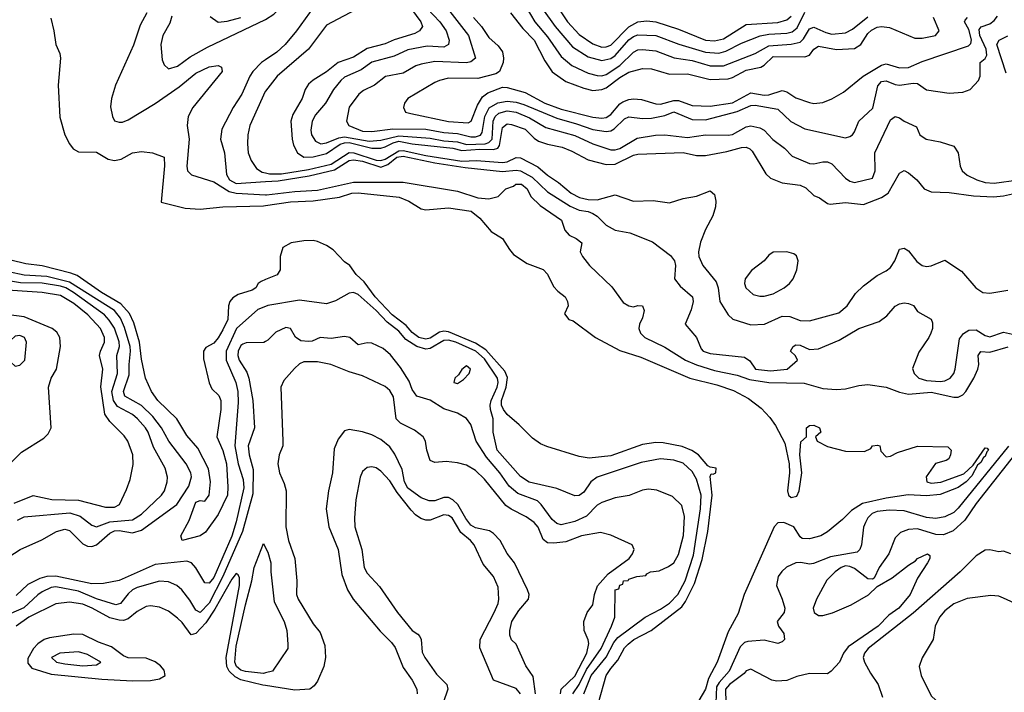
# Model space of a CAD drawing. Header units: inches. Extents: x 990535 to 1117859, y 769386 to 892122.
# Tile 404 of 656: x 1088910 to 1093274, y 800496 to 803480. Entities that reach past the tile are written whole.
import ezdxf

# ---------------------------------------------------------------- set-up
doc = ezdxf.new("R2010")
doc.units = ezdxf.units.IN
doc.header["$MEASUREMENT"] = 0
doc.layers.add('B0880', color=7, linetype='Continuous')
doc.layers.add('B0890', color=7, linetype='Continuous')

msp = doc.modelspace()

# ---------------------------------------------------------------- linework, layer by layer
at = {"layer": 'B0880', "color": 5}
for points, elevation in [([(1089474, 803510), (1089444.5, 803455.5), (1089413.6, 803366.4), (1089334.3, 803190), (1089317, 803130), (1089313, 803093), (1089320.7, 803050), (1089330, 803031.3), (1089350, 803024.9), (1089365.8, 803025.8), (1089390, 803036.5), (1089510, 803107.6), (1089617.1, 803182.9), (1089690, 803242.5), (1089750, 803270.9), (1089790, 803276.5), (1089804, 803270), (1089807.2, 803250), (1089676.8, 803090), (1089656.6, 803050), (1089651.9, 803010), (1089660.5, 802950), (1089650.1, 802830), (1089654, 802810), (1089671.9, 802791.9), (1089770, 802760.1), (1089837.7, 802717.7), (1089870, 802711), (1090000, 802703.5)], 2540), ([(1089584.8, 803495.2), (1089575, 803465), (1089544.6, 803410), (1089536.1, 803370), (1089541.6, 803301.6), (1089550, 803280.5), (1089570, 803262), (1089610, 803273.5), (1089664.8, 803315.2), (1089742.3, 803357.7), (1089999.3, 803480.7)], 2560), ([(1089753.6, 803493.6), (1089790, 803469.5), (1089830, 803473), (1089890, 803490.1)], 2580), ([(1089047.4, 803487.4), (1089061.8, 803430), (1089069.7, 803370), (1089087.8, 803330), (1089091.4, 803310), (1089080.9, 803190), (1089088.2, 803048.2), (1089109.7, 802969.7), (1089130, 802929.2), (1089146.8, 802906.8), (1089170, 802893.7), (1089250, 802892.3), (1089302, 802862), (1089330, 802854.7), (1089358.9, 802861.1), (1089410, 802888.7), (1089450, 802895.8), (1089498, 802890), (1089550, 802870.4), (1089551.9, 802831.9), (1089537.3, 802670), (1089643.8, 802643.8), (1089710, 802638.9), (1089810.3, 802649.7), (1089990, 802654.5), (1090000, 802656)], 2520), ([(1090000, 803302.6), (1089981.5, 803290), (1089943.9, 803250), (1089930.6, 803230), (1089894.7, 803150), (1089855.8, 803090), (1089805.2, 802994.8), (1089799.6, 802950), (1089818.3, 802890), (1089826.4, 802793.6), (1089840.5, 802770), (1089870, 802753.6), (1090000, 802761.6)], 2560), ([(1090000, 803163.3), (1089998.6, 803161.4), (1089929.7, 803010.3), (1089921.7, 802970), (1089919.9, 802930), (1089921.9, 802890), (1089935.2, 802855.2), (1089960.1, 802820.1), (1089984, 802804), (1090000, 802800.5)], 2580), ([(1090000, 802327.3), (1089980.7, 802319.3), (1089966.4, 802310), (1089956.3, 802290), (1089939.9, 802280.1), (1089878.7, 802261.3), (1089854.3, 802245.7), (1089841.7, 802230), (1089835.4, 802210), (1089833.1, 802150), (1089810, 802103.5), (1089790, 802068.7), (1089770, 802044.8), (1089734.4, 802025.6), (1089724.4, 802010), (1089724.2, 801975.8), (1089749.4, 801869.4), (1089762.2, 801842.2), (1089792.3, 801812.3), (1089801.4, 801790), (1089802, 801750), (1089783.2, 801630), (1089810, 801569.2), (1089826.3, 801510), (1089832.8, 801407.2), (1089830.9, 801370), (1089790, 801284.2), (1089733.7, 801206.3), (1089710.1, 801189.9), (1089629.5, 801169.5), (1089624.5, 801190), (1089661.4, 801258.6), (1089690, 801339.5), (1089710, 801346.4), (1089730, 801344.4), (1089749.9, 801370.1), (1089755.4, 801430), (1089747.4, 801487.4), (1089699.5, 801579.5), (1089650, 801635.4), (1089605.8, 801710), (1089521.6, 801790), (1089494.1, 801830), (1089468.1, 801890), (1089450, 801974), (1089440.8, 802050), (1089415.9, 802135.9), (1089396.8, 802176.8), (1089358.8, 802218.8), (1089271.7, 802270), (1089164.5, 802344.5), (1089135.8, 802355.8), (1089010, 802387.7), (1088937.7, 802397.7), (1088870, 802413.8)], 2520), ([(1088862.2, 801097.8), (1088911.3, 801130), (1089007.2, 801172.8), (1089073, 801210), (1089110, 801219.5), (1089130, 801213.7), (1089190, 801155), (1089210, 801144.2), (1089230, 801143.3), (1089250, 801150.4), (1089310, 801202.2), (1089330, 801211.7), (1089350, 801213.8), (1089410, 801203.7), (1089450, 801215.1), (1089606.9, 801330), (1089659.6, 801410), (1089671.8, 801451.8), (1089668.7, 801470), (1089648.3, 801510), (1089571.2, 801610), (1089538.5, 801670), (1089499.9, 801719.9), (1089449.2, 801769.2), (1089376, 801810), (1089369.9, 801830), (1089395.7, 801904.3), (1089394.8, 801950), (1089401.1, 802010), (1089399.2, 802030), (1089374.7, 802114.7), (1089356.5, 802156.5), (1089329.9, 802190), (1089130, 802315.4), (1089030, 802341.5), (1088930, 802346.9), (1088790, 802376.5)], 2540), ([(1088900.4, 801259.6), (1088930, 801274.6), (1089131.9, 801291.9), (1089177.3, 801277.3), (1089230, 801237.1), (1089250, 801230.6), (1089310, 801252), (1089410, 801261.3), (1089450, 801286.1), (1089538.9, 801370), (1089551.6, 801390), (1089563.5, 801430), (1089564.6, 801450), (1089555.2, 801490), (1089503.6, 801583.6), (1089479.5, 801650), (1089467.2, 801670), (1089432.1, 801710), (1089410, 801728.2), (1089343.5, 801763.5), (1089325, 801790), (1089318.1, 801830), (1089342.8, 801910), (1089339.8, 801990), (1089351.9, 802030), (1089350, 802051.6), (1089330, 802110.9), (1089307.1, 802147.1), (1089285.3, 802170), (1089147.8, 802270), (1089113.6, 802290), (1089090, 802297.6), (1089010, 802311.7), (1088912.7, 802312.7), (1088790, 802333.3)], 2560), ([(1088885.3, 801334.7), (1088970, 801369.4), (1089051.7, 801351.7), (1089170, 801348.2), (1089290, 801317.2), (1089330, 801318), (1089351.6, 801330), (1089383.5, 801396.5), (1089399.4, 801440.6), (1089413.4, 801506.6), (1089411.9, 801550), (1089389.2, 801610), (1089373.4, 801633.4), (1089310, 801698.1), (1089286.5, 801730), (1089269, 801851), (1089277.9, 801930), (1089263.5, 801990), (1089267.4, 802010), (1089285.7, 802050), (1089286.1, 802070), (1089268.6, 802110), (1089212, 802170), (1089150, 802221.3), (1089090, 802256.1), (1089010, 802270), (1088810, 802283.1)], 2580), ([(1090000, 802207.9), (1089966.1, 802193.9), (1089870.7, 802110), (1089824.4, 802010), (1089824.5, 801970), (1089867.8, 801870), (1089876.3, 801830), (1089877.7, 801782.3), (1089864.1, 801590), (1089878.8, 801510), (1089900.1, 801440.1), (1089903.2, 801403.2), (1089870, 801252.2), (1089850, 801189.4), (1089770, 801005), (1089750, 800980.4), (1089730, 800981.5), (1089690, 801048.9), (1089670.9, 801070.9), (1089650, 801077.3), (1089510, 801062.8), (1089350, 800991.7), (1089281.8, 800978.2), (1089230, 800977.7), (1089070, 801012), (1089030.2, 801009.8), (1088999.2, 801000.8), (1088945.8, 800974.2), (1088894.8, 800925.2)], 2540), ([(1088865.7, 801510), (1088918, 801562), (1089016.4, 801623.6), (1089036.7, 801643.3), (1089049, 801670), (1089036.9, 801850), (1089049.6, 801890.4), (1089073.6, 801930), (1089091.1, 802030), (1089087.7, 802070), (1089074.2, 802094.2), (1089053.3, 802110), (1088930, 802161.7), (1088850, 802171.7)], 2620), ([(1090000, 802052.2), (1089992.5, 802047.5), (1089913.1, 802046.9), (1089898.9, 802041.1), (1089890, 802035.4), (1089877.5, 802010), (1089876.4, 801990), (1089883.3, 801970), (1089916, 801916), (1089925.8, 801890), (1089942.5, 801790), (1089950.4, 801670), (1089922.9, 801590), (1089927.2, 801550), (1089944.9, 801484.9), (1089943.4, 801376.6), (1089897.5, 801210), (1089810.5, 801009.5), (1089750, 800892.1), (1089710, 800849.9), (1089690, 800860.2), (1089664.7, 800904.7), (1089628.4, 800950), (1089606.2, 800970), (1089570, 800986.9), (1089530, 800989.4), (1089430, 800960.7), (1089409.4, 800950.6), (1089390, 800932.9), (1089356.1, 800890), (1089335.7, 800884.3), (1089250, 800910.5), (1089170, 800944.6), (1089070, 800964.7), (1089050, 800960.5), (1089010, 800941.8), (1088990, 800929), (1088928.8, 800871.2), (1088870, 800845.1)], 2560), ([(1090000, 800582.4), (1089990, 800579.9), (1089910, 800588.2), (1089890, 800594.9), (1089871.2, 800610), (1089863.8, 800630), (1089870, 800701.5), (1089910, 800883.6), (1089938.9, 800990), (1089948.7, 801050), (1089990, 801156.4), (1090000, 801136.8)], 2560), ([(1090000, 800526.1), (1089988, 800528), (1089890, 800551.4), (1089864.2, 800564.2), (1089837.9, 800590), (1089827.4, 800610), (1089825.2, 800650), (1089884.3, 800970), (1089883.8, 801003.8), (1089877.7, 801017.7), (1089870, 801023.1), (1089850, 800997.3), (1089775, 800865), (1089735.2, 800804.8), (1089690, 800756.4), (1089670, 800751.6), (1089630, 800805.9), (1089610, 800825), (1089570, 800856.1), (1089530, 800873.3), (1089490, 800879.3), (1089470, 800876.2), (1089430, 800854.8), (1089390, 800821.7), (1089370, 800815.3), (1089350, 800815.4), (1089310, 800826), (1089230.4, 800870), (1089190, 800887.2), (1089130, 800896.1), (1089070, 800889.3), (1088950, 800828.8), (1088893.8, 800790)], 2580)]:
    msp.add_lwpolyline(points, dxfattribs=dict(at, elevation=elevation))
for points, elevation in [([(1088910, 802079.3), (1088890, 802076.4), (1088870, 802057.6), (1088850.4, 802010), (1088850.6, 801990), (1088870, 801960.7), (1088890, 801942.8), (1088910, 801946.8), (1088933, 801970), (1088940.7, 802050), (1088931.8, 802070)], 2640), ([(1089150, 800753.3), (1089042.5, 800737.5), (1089017.8, 800730), (1088990, 800710.9), (1088971.6, 800690), (1088946, 800646), (1088945.4, 800625.4), (1088963.5, 800603.5), (1089050, 800577.2), (1089273.7, 800553.7), (1089410, 800546.3), (1089490, 800549), (1089530, 800555.6), (1089554.5, 800570), (1089550, 800594.8), (1089533.8, 800613.8), (1089510.6, 800630.6), (1089470, 800648.2), (1089390, 800649), (1089370, 800658.5), (1089317.3, 800697.3), (1089258.9, 800718.9), (1089190, 800751.8)], 2620), ([(1089170, 800675.5), (1089088.2, 800670), (1089051.5, 800650), (1089072.9, 800630), (1089110, 800622.9), (1089190, 800613.9), (1089250, 800617.8), (1089269.7, 800630), (1089210, 800663.4)], 2640)]:
    msp.add_lwpolyline(points, close=True, dxfattribs=dict(at, elevation=elevation))
at = {"layer": 'B0890', "color": 5}
for points, elevation in [([(1090000, 803569.8), (1090084.9, 803650), (1090130, 803721.9), (1090170, 803751), (1090250, 803781.3), (1090335.2, 803824.8), (1090390, 803839), (1090403.1, 803830), (1090381.6, 803750), (1090379.8, 803730), (1090388.1, 803670), (1090380.5, 803630), (1090390, 803607.2), (1090410, 803595.8), (1090470, 803575), (1090479.5, 803570), (1090476.9, 803563.1), (1090466, 803550), (1090423.2, 803536.8), (1090270, 803455.7), (1090189.6, 803350), (1090051.2, 803230), (1090000, 803163.3)], 2580), ([(1090000, 803481.2), (1090035.6, 803504.4), (1090070, 803537.7), (1090110, 803561.4), (1090130, 803565.2), (1090190, 803561.3), (1090210, 803550.7), (1090206, 803530), (1090193.7, 803510), (1090136.6, 803430), (1090086.7, 803370), (1090050, 803336.7), (1090000, 803302.6)], 2560), ([(1091135.3, 803570), (1091192.8, 803470), (1091250, 803403.4), (1091310, 803316.1), (1091356.6, 803276.6), (1091430, 803242.8), (1091470, 803232.6), (1091490, 803231.6), (1091510, 803237.1), (1091570, 803277.5), (1091630, 803335.9), (1091650, 803346.1), (1091670, 803347.6), (1091730, 803341.9), (1091810.7, 803310.7), (1091890, 803298.6), (1091970, 803275.1), (1092030, 803274.8), (1092170.2, 803329.8), (1092230, 803364.8), (1092330, 803371.4), (1092370, 803381.1), (1092384.8, 803395.2), (1092410, 803439), (1092430, 803447.2), (1092482.7, 803422.7), (1092510, 803416.2), (1092570, 803421.8), (1092601.9, 803438.1), (1092670, 803493)], 2740), ([(1091284.2, 803550), (1091338.6, 803470), (1091390, 803414), (1091450, 803373.5), (1091490, 803358.4), (1091510, 803359.9), (1091530, 803367.8), (1091610, 803449), (1091650, 803471.2), (1091690, 803475.4), (1091730, 803471.3), (1091830, 803438.5), (1091950, 803389.8), (1091990, 803386.6), (1092030, 803395.9), (1092130, 803458.4), (1092270, 803467.7), (1092310, 803479.1), (1092330, 803496)], 2780), ([(1090646.3, 803526.3), (1090688.4, 803470), (1090694.7, 803450), (1090682.1, 803430), (1090661, 803419), (1090569.8, 803390.2), (1090530, 803372.3), (1090450, 803352.4), (1090390, 803313.7), (1090321.9, 803290), (1090270, 803248.3), (1090210, 803211.8), (1090190, 803193.5), (1090175.5, 803170), (1090161.3, 803130), (1090121.1, 803058.9), (1090111.4, 803030), (1090117.1, 802950), (1090123.7, 802923.7), (1090141.5, 802890), (1090169.9, 802869.9), (1090210, 802871.9), (1090270, 802886.4), (1090330, 802927.8), (1090350, 802934.5), (1090370, 802934.7), (1090470, 802910.2), (1090510, 802910.7), (1090530, 802915.7), (1090565.9, 802934.1), (1090590, 802941), (1090650.2, 802929.8), (1090829.7, 802909.7), (1090870, 802900.4), (1090950, 802905.6), (1091010, 802903.6), (1091029.9, 802910), (1091037.3, 802922.7), (1091050, 803002.2), (1091070, 803017.8), (1091090, 803015.2), (1091150, 802993.8), (1091190, 802954.5), (1091210, 802941.9), (1091250, 802928), (1091314.9, 802914.9), (1091357.5, 802897.5), (1091430, 802858.2), (1091510, 802838.4), (1091550, 802839.8), (1091630, 802878.7), (1091650, 802883.4), (1091850, 802890.7), (1091910, 802877.5), (1091950, 802877.3), (1092044.3, 802895.7), (1092110, 802913.8), (1092130, 802914.5), (1092146.9, 802906.9), (1092156.5, 802896.5), (1092216.6, 802796.6), (1092237.1, 802777.1), (1092290, 802756.6), (1092370, 802746.6), (1092394.3, 802734.3), (1092430, 802700.8), (1092454.4, 802690), (1092490, 802664.6), (1092502.3, 802662.3), (1092570, 802668.9), (1092650, 802660.3), (1092730, 802691.4), (1092759.3, 802710), (1092810, 802799.1), (1092830, 802811.5), (1092850, 802800.7), (1092886.2, 802770), (1092918.9, 802730), (1092950, 802716.8), (1093030, 802714), (1093138.3, 802698.3), (1093225.7, 802694.3), (1093270, 802698.8), (1093377.6, 802722.4)], 2620), ([(1090715.8, 803530), (1090772.5, 803470), (1090800.1, 803430), (1090813, 803390), (1090810.7, 803370), (1090790, 803358.5), (1090716.7, 803363.3), (1090630, 803346.6), (1090570, 803318.9), (1090470, 803291.8), (1090423, 803257), (1090350, 803224.4), (1090333.1, 803210), (1090301.2, 803170), (1090265.1, 803110), (1090221.6, 803058.4), (1090206.1, 803030), (1090199.6, 802990), (1090202.9, 802970), (1090221.7, 802941.7), (1090244.4, 802930), (1090270, 802934.2), (1090323.9, 802956.1), (1090350, 802960), (1090458.6, 802941.4), (1090510, 802945.5), (1090590, 802964.3), (1090730, 802954.5), (1090790, 802942.7), (1090850, 802938.1), (1090890, 802926.9), (1090972.4, 802930), (1090990, 802935.4), (1091003.9, 802950), (1091008.8, 803030), (1091016.7, 803050), (1091034.1, 803065.9), (1091070, 803075.3), (1091110.9, 803070), (1091170, 803045.2), (1091241.8, 803001.8), (1091370, 802966.5), (1091450, 802928.9), (1091530, 802902.6), (1091550, 802902.2), (1091570, 802908), (1091646.2, 802953.8), (1091728.5, 802968.5), (1091770, 802969.7), (1091870, 802957.5), (1091950, 802968.6), (1092050, 802968), (1092070, 802970.5), (1092130, 803005.2), (1092150, 803008.6), (1092190, 802999.8), (1092210.1, 802990.1), (1092248.9, 802948.9), (1092300.2, 802910), (1092334.1, 802874.1), (1092410, 802842.8), (1092430, 802840.6), (1092470, 802850.1), (1092490.3, 802850), (1092510, 802840.2), (1092570, 802776.8), (1092590, 802764.1), (1092610, 802758.4), (1092690, 802777.6), (1092701.8, 802810), (1092699.9, 802890), (1092770, 803036.2), (1092790, 803051), (1092810, 803045.2), (1092830, 803029.4), (1092885.3, 803005.3), (1092900.4, 802970), (1092927.3, 802950), (1092990, 802937.7), (1093050, 802919.3), (1093070.1, 802890.1), (1093078.3, 802830), (1093087.5, 802810), (1093110, 802790.9), (1093152.7, 802770), (1093190, 802757.4), (1093230, 802755.5), (1093337, 802770)], 2640), ([(1090805.4, 803530), (1090898.8, 803410), (1090930.1, 803310), (1090910, 803293.3), (1090890.7, 803289.3), (1090750, 803295.3), (1090690, 803283.5), (1090665.2, 803274.8), (1090610, 803243.6), (1090531.8, 803228.2), (1090482.6, 803190), (1090433.8, 803166.2), (1090412.8, 803150), (1090370, 803091.5), (1090358.5, 803030), (1090368.9, 803010), (1090430, 802985.9), (1090470, 802983.6), (1090563.6, 802996.4), (1090710, 802994.3), (1090790, 802980.3), (1090850, 802975.7), (1090910, 802960.7), (1090930, 802960.3), (1090952.4, 802967.6), (1090960.1, 802979.9), (1090972, 803050), (1090991.3, 803088.7), (1091028.6, 803111.4), (1091070, 803119.1), (1091110, 803114.1), (1091144.1, 803104.1), (1091290, 803042.8), (1091378.2, 803018.2), (1091450, 802992.3), (1091510, 802983.5), (1091530, 802987.1), (1091544.8, 802995.2), (1091590, 803040.4), (1091610, 803049), (1091670, 803042.2), (1091710, 803043.5), (1091770, 803054.5), (1091810, 803070.9), (1091890, 803037.1), (1091950, 803036.5), (1092090, 803072.3), (1092150, 803099.9), (1092170, 803101.4), (1092270, 803083.1), (1092328.5, 803028.5), (1092390, 802995.6), (1092570, 802955.8), (1092590, 802961.3), (1092600.7, 802970), (1092610, 802982), (1092630, 803030.3), (1092692.1, 803087.9), (1092713.8, 803186.2), (1092730, 803206), (1092750, 803208.8), (1092790, 803193.2), (1092810, 803190.1), (1092870, 803198.1), (1092890, 803196.5), (1092929.3, 803169.3), (1093030, 803153.8), (1093090, 803158.3), (1093122.9, 803170), (1093159.1, 803210), (1093166.5, 803230), (1093166.9, 803290), (1093190, 803308), (1093197.1, 803322.9), (1093194.4, 803350), (1093165.7, 803410), (1093163.5, 803436.5), (1093171.7, 803448.3), (1093210, 803461.7), (1093230, 803476.2), (1093243.9, 803496.1)], 2660), ([(1091086, 803510), (1091140.7, 803440.7), (1091189.7, 803390), (1091237.3, 803297.3), (1091269.5, 803249.5), (1091330, 803206.6), (1091410, 803175.8), (1091450, 803166.7), (1091490, 803170.1), (1091510, 803178.2), (1091570, 803223.6), (1091610, 803247), (1091670, 803263.4), (1091710, 803262.6), (1091790, 803238.6), (1091870, 803240.6), (1091970, 803215.5), (1092050, 803217.1), (1092070, 803223.1), (1092130, 803256.4), (1092195.4, 803270), (1092210, 803277.9), (1092250, 803316.7), (1092390, 803314.8), (1092410, 803322.9), (1092430.6, 803349.4), (1092450, 803363.4), (1092530, 803347.9), (1092610, 803351.8), (1092638.3, 803370), (1092670, 803418.5), (1092686, 803434), (1092710, 803447.2), (1092730, 803450.5), (1092765.6, 803445.6), (1092877.8, 803397.8), (1092910, 803397.5), (1092969.7, 803410), (1092986, 803430), (1092959.8, 803490)], 2720), ([(1091227.8, 803527.8), (1091282.9, 803450), (1091360.4, 803360.4), (1091430, 803315.6), (1091490, 803299.8), (1091530, 803308.2), (1091550, 803320.9), (1091610, 803391), (1091630, 803405.7), (1091650, 803412.3), (1091730, 803410.4), (1091832.1, 803372.1), (1091950, 803336.5), (1092008.5, 803331.5), (1092039.6, 803340.4), (1092110, 803375.8), (1092192, 803408), (1092230, 803416.3), (1092310, 803420.6), (1092333.7, 803426.3), (1092355.8, 803444.2), (1092390, 803513.1)], 2760), ([(1090921.5, 803490), (1090956.9, 803450), (1090990, 803400.7), (1091030, 803364.6), (1091050, 803337.6), (1091055, 803310), (1091053, 803290), (1091036.9, 803250), (1091020.5, 803239.5), (1090940.9, 803219.1), (1090810, 803220.3), (1090770, 803210.8), (1090750, 803201.1), (1090630.4, 803130), (1090615.8, 803110), (1090610.4, 803090), (1090620.5, 803070), (1090643.4, 803063.4), (1090810, 803028.1), (1090897, 803023), (1090911.7, 803030), (1090938.8, 803101.2), (1090961.6, 803138.4), (1090984.6, 803155.4), (1091050, 803180.1), (1091070, 803179.3), (1091150, 803157.1), (1091238.1, 803110), (1091310, 803083.2), (1091450, 803047.4), (1091490, 803043.1), (1091510, 803046.1), (1091530, 803059.1), (1091570, 803107.4), (1091583.7, 803116.3), (1091610, 803126.7), (1091630, 803129.1), (1091665.6, 803125.6), (1091730, 803107.4), (1091750, 803105.9), (1091810, 803121.5), (1091830, 803120.9), (1091890, 803099.2), (1091970, 803096.1), (1092070, 803111.8), (1092150, 803155.5), (1092210, 803145.5), (1092230, 803146.3), (1092290, 803165.8), (1092310, 803159.9), (1092350, 803133.1), (1092410, 803112.9), (1092430, 803108), (1092470, 803112.8), (1092510, 803129.3), (1092560.8, 803159.2), (1092649.1, 803230), (1092730, 803278.1), (1092750, 803283.8), (1092810, 803266.8), (1092850, 803268.1), (1092910, 803295.2), (1093115.8, 803364.2), (1093125.2, 803374.8), (1093128.9, 803391.1), (1093116.8, 803436.8), (1093098, 803470), (1093101.3, 803478.7), (1093110.6, 803489.4)], 2680), ([(1093282.5, 803242.5), (1093240.9, 803370), (1093251.1, 803388.9), (1093290, 803407.8)], 2640), ([(1090000, 802800.5), (1090016.8, 802796.8), (1090070, 802795.6), (1090190, 802815), (1090290, 802839.2), (1090370, 802890.3), (1090390.5, 802889.5), (1090490, 802857.4), (1090510, 802855.5), (1090530, 802861.5), (1090590, 802898.8), (1090610, 802899.3), (1090710, 802877.4), (1090870, 802853.2), (1090934.9, 802854.9), (1091050, 802845.9), (1091070, 802850), (1091110, 802869.1), (1091130, 802867.1), (1091206.7, 802826.7), (1091250, 802790.1), (1091298.4, 802758.4), (1091353.8, 802710), (1091390.6, 802690.6), (1091430, 802682.2), (1091470, 802681.6), (1091550, 802702.8), (1091630, 802675), (1091717.3, 802677.3), (1091790, 802667.5), (1091850, 802686.9), (1091910, 802696.8), (1091970, 802720.8), (1091990, 802704), (1091995, 802675), (1091993.5, 802650), (1091981.7, 802610), (1091949.4, 802550), (1091927.2, 802492.8), (1091918.4, 802450), (1091920.3, 802430), (1091938.4, 802390), (1091996.4, 802316.4), (1092005.6, 802290), (1092013.8, 802230), (1092050.5, 802170), (1092070.9, 802150.9), (1092150, 802126.2), (1092210.6, 802129.4), (1092290, 802164.9), (1092323.5, 802163.5), (1092370, 802145.7), (1092410, 802144.2), (1092540.7, 802179.3), (1092577.8, 802210), (1092615.2, 802264.8), (1092650, 802299.6), (1092710, 802345), (1092750, 802365.2), (1092770, 802381.2), (1092788.4, 802410), (1092810, 802461.7), (1092830, 802467.1), (1092850, 802454.1), (1092887.2, 802407.2), (1092910, 802389.5), (1092930, 802385.7), (1092950, 802388.3), (1093010, 802413.7), (1093084.7, 802364.7), (1093148.6, 802290), (1093179.3, 802270), (1093210, 802266.6), (1093290, 802280.1)], 2580), ([(1090000, 802761.6), (1090055, 802765), (1090193, 802787), (1090305.4, 802814.6), (1090370, 802854.9), (1090390, 802858.2), (1090430, 802852.2), (1090510, 802825.8), (1090542.2, 802837.8), (1090581.9, 802870), (1090610, 802875.1), (1090750, 802844.4), (1090884.4, 802824.4), (1091050, 802806.8), (1091110, 802813), (1091130, 802809.2), (1091181.8, 802781.8), (1091250, 802715.9), (1091350, 802652.8), (1091390, 802635.5), (1091430, 802629.7), (1091450, 802621), (1091470, 802608), (1091510, 802568.6), (1091550, 802546.9), (1091614.1, 802534.1), (1091715.2, 802495.2), (1091794.2, 802434.2), (1091812.5, 802410), (1091817.2, 802390), (1091812.7, 802330), (1091837.2, 802297.2), (1091892, 802250), (1091894.4, 802230), (1091886.7, 802193.3), (1091859.1, 802130), (1091909.5, 802069.5), (1091930, 802020.2), (1091939.7, 802010), (1091970, 801999.6), (1092122.2, 801982.2), (1092146.4, 801966.4), (1092170.7, 801930), (1092237.3, 801922.7), (1092311.8, 801930), (1092358, 801970), (1092348.4, 801988.4), (1092326, 802010), (1092338, 802030), (1092350, 802038), (1092370, 802036), (1092410, 802017), (1092450, 802019.6), (1092542.3, 802057.7), (1092630, 802110.7), (1092718.8, 802141.2), (1092753.6, 802166.4), (1092790, 802208.5), (1092810, 802219.5), (1092830, 802223.7), (1092850, 802221.3), (1092871.7, 802211.7), (1092890, 802185.5), (1092950, 802150.8), (1092955.9, 802135.9), (1092955.5, 802110), (1092948.2, 802090), (1092939.3, 802070), (1092895.1, 802004.9), (1092866.7, 801933.3), (1092874.5, 801910), (1092895.1, 801890), (1092930, 801879.1), (1092990, 801875.1), (1093010, 801878.5), (1093033.9, 801890), (1093050.2, 801909.8), (1093056.1, 801930), (1093075.9, 802064.1), (1093092.6, 802087.4), (1093116.9, 802103.1), (1093150, 802104.7), (1093190, 802079.1), (1093210, 802072.6), (1093270, 802093.6), (1093350, 802076.4)], 2560), ([(1090000, 802703.5), (1090003.3, 802703.3), (1090130, 802718.4), (1090230, 802724.4), (1090390, 802759.2), (1090610, 802759.1), (1090850, 802719.8), (1090941, 802690), (1090990, 802684.9), (1091030, 802696), (1091065.2, 802730), (1091098.6, 802741.4), (1091109.6, 802750), (1091134, 802750), (1091159.5, 802730), (1091175, 802695), (1091216.4, 802656.4), (1091311.3, 802590), (1091326.9, 802546.9), (1091344.7, 802524.7), (1091376, 802510), (1091401, 802490), (1091394.8, 802450), (1091404.4, 802430), (1091435.3, 802390), (1091534.7, 802294.7), (1091585.3, 802225.3), (1091610, 802210.2), (1091630, 802205.5), (1091650, 802211.4), (1091670.4, 802210), (1091678.4, 802190), (1091670, 802157.2), (1091656.5, 802130), (1091654.6, 802110), (1091661.2, 802090), (1091681.1, 802070), (1091770, 802027.4), (1091861.5, 801970), (1091909.6, 801949.6), (1091990, 801923.3), (1092090, 801902.9), (1092144.5, 801884.5), (1092230, 801870), (1092387.3, 801867.3), (1092470, 801843.5), (1092530, 801839.1), (1092570, 801841.8), (1092630, 801857.1), (1092670, 801861.1), (1092750, 801849.3), (1092810, 801827.3), (1092850, 801818.6), (1092950, 801828), (1093050, 801804.8), (1093070, 801805.3), (1093090, 801816), (1093103.7, 801830), (1093139.3, 801890), (1093156.8, 801930), (1093160.9, 801950), (1093158.9, 801990), (1093170, 802008), (1093210, 802004.9), (1093291.6, 802028.4)], 2540), ([(1090000, 802656), (1090110, 802672.7), (1090210, 802677.1), (1090327.6, 802692.4), (1090382.6, 802710), (1090410, 802711.6), (1090592.5, 802692.5), (1090634.5, 802674.5), (1090690, 802640.8), (1090710, 802636.5), (1090810, 802645.3), (1090911.3, 802630), (1090950, 802599.6), (1091000.1, 802540.1), (1091050.3, 802510), (1091080.5, 802460.5), (1091099.1, 802439.1), (1091158.9, 802398.9), (1091230, 802371.3), (1091250, 802351.8), (1091276.5, 802296.5), (1091295, 802275), (1091327.3, 802250), (1091338, 802230), (1091341, 802210), (1091325.4, 802174.6), (1091344, 802150), (1091363.4, 802143.4), (1091462.8, 802070), (1091570, 802012.9), (1091663.2, 801983.2), (1091880.7, 801890), (1091999.9, 801859.9), (1092074.5, 801834.5), (1092139.9, 801799.9), (1092196.3, 801756.3), (1092235.6, 801715.6), (1092260.2, 801680.2), (1092300.8, 801600.8), (1092320.7, 801510), (1092321.8, 801470), (1092313.1, 801390), (1092317.8, 801370), (1092330, 801361), (1092354.2, 801365.8), (1092365, 801390), (1092376.5, 801470), (1092368.4, 801550), (1092372.1, 801607.9), (1092398, 801630), (1092397.2, 801670), (1092410, 801679.1), (1092430, 801680.5), (1092454.8, 801670), (1092461, 801650), (1092438, 801630), (1092444.7, 801610), (1092490, 801586.4), (1092570, 801566.4), (1092655.1, 801564.9), (1092682.7, 801577.3), (1092689.3, 801590), (1092712.8, 801592.8), (1092722, 801590), (1092726.4, 801566.4), (1092750, 801541), (1092770, 801543.8), (1092800.7, 801559.3), (1092890, 801588.1), (1093024.4, 801584.4), (1093038, 801570), (1093036, 801550), (1093027.9, 801532.1), (1093015.8, 801524.2), (1092969.2, 801510.8), (1092928.5, 801451.5), (1092930.4, 801430), (1092950, 801423.2), (1092992.3, 801427.7), (1093094.8, 801465.2), (1093135.5, 801504.5), (1093190, 801580.9), (1093198.9, 801578.9), (1093203.7, 801570), (1093196.7, 801563.3), (1093190, 801542.4), (1093181.7, 801538.3), (1093170, 801515.1), (1093155.7, 801504.3), (1093130, 801456.2), (1093105, 801430), (1093070, 801404.4), (1092990, 801374), (1092930, 801367.6), (1092848.2, 801371.8), (1092750, 801357.9), (1092646.1, 801333.9), (1092597.2, 801302.8), (1092557.5, 801262.5), (1092490, 801208), (1092460.4, 801190), (1092410, 801177.2), (1092378.9, 801178.9), (1092370, 801185.2), (1092342, 801230), (1092296.9, 801250), (1092270, 801248.1), (1092254.6, 801230), (1092121.3, 800930), (1092093.8, 800846.2), (1092050, 800763.9), (1092001.1, 800630), (1091962.6, 800557.4), (1091949.2, 800510), (1091920.8, 800459.2)], 2520), ([(1091474.7, 800450), (1091510, 800570.3), (1091530, 800602.2), (1091561.3, 800638.7), (1091590, 800692.9), (1091606.3, 800710), (1091632, 800730), (1091709.6, 800770.4), (1091844.5, 800875.5), (1091861.4, 800898.6), (1091900.6, 800979.4), (1091935.3, 801084.7), (1091960.3, 801210), (1091979.3, 801370), (1091970, 801454), (1091974.6, 801465.4), (1091983.5, 801463.5), (1091995.1, 801470), (1091997, 801490), (1091970, 801494.5), (1091960.8, 801500.8), (1091918.9, 801550), (1091888.9, 801568.9), (1091845.9, 801585.9), (1091762.2, 801602.2), (1091730, 801604.2), (1091670, 801595.9), (1091530, 801545.8), (1091434.7, 801534.7), (1091390, 801542.7), (1091245.9, 801585.9), (1091218.3, 801598.3), (1091183.3, 801623.3), (1091123.2, 801683.2), (1091070, 801728.4), (1091054, 801750), (1091046.1, 801770), (1091045.6, 801790), (1091066.7, 801850), (1091072.3, 801892.3), (1091060.1, 801920.1), (1090975.9, 802015.9), (1090930, 802045.7), (1090810, 802094.8), (1090790, 802097.8), (1090770, 802094.5), (1090730, 802067.2), (1090710, 802062.2), (1090678.8, 802070), (1090650, 802092.9), (1090623.4, 802123.4), (1090560.9, 802170), (1090485.8, 802250), (1090437, 802317), (1090400.8, 802350), (1090373.6, 802390), (1090350, 802406), (1090298.9, 802458.9), (1090270, 802479), (1090230, 802495.6), (1090210, 802500.1), (1090170, 802499.3), (1090113, 802490), (1090076.3, 802470), (1090063.8, 802430), (1090064.2, 802370), (1090051.3, 802348.7), (1090000, 802327.3)], 2520), ([(1091410.2, 800490), (1091443, 800570), (1091510, 800652.5), (1091543.1, 800716.9), (1091560.8, 800739.2), (1091682.5, 800830), (1091750, 800864.3), (1091790, 800891.3), (1091827.5, 800930), (1091859.7, 800990), (1091895.8, 801104.2), (1091927.5, 801310), (1091929.8, 801370), (1091910, 801441.1), (1091890, 801475.9), (1091850, 801512.3), (1091810, 801526.4), (1091750, 801531.3), (1091664.7, 801515.3), (1091470, 801451), (1091441.1, 801430), (1091410, 801384.6), (1091390, 801369.8), (1091370, 801368.4), (1091290, 801400.2), (1091168.1, 801428.1), (1091130, 801453.2), (1091026.9, 801570), (1091009, 801650), (1091008.6, 801710), (1090996.8, 801750), (1090995.6, 801770), (1090999.9, 801790), (1091026.4, 801850), (1091030.7, 801870), (1091027.8, 801890), (1090970, 801975.8), (1090931.7, 802010), (1090842.7, 802050), (1090810, 802058.7), (1090790, 802056.2), (1090730, 802021), (1090710, 802019), (1090669.6, 802029.6), (1090621.3, 802061.3), (1090590, 802098.1), (1090538.3, 802138.3), (1090490, 802189.9), (1090410, 802261.2), (1090390, 802269.8), (1090370, 802267.3), (1090310, 802233.5), (1090270, 802219.7), (1090150, 802235.8), (1090010, 802212), (1090000, 802207.9)], 2540), ([(1091361.7, 800490), (1091390.2, 800530), (1091422.7, 800597.3), (1091486.8, 800690), (1091533.5, 800790), (1091547.1, 800830), (1091549.6, 800950), (1091565.2, 800954.8), (1091570, 800970.7), (1091584, 800976), (1091586.6, 800990), (1091607.6, 800992.4), (1091610, 800998), (1091646, 801010), (1091685.6, 801014.4), (1091690, 801022), (1091706, 801030), (1091744.5, 801035.5), (1091786.3, 801053.7), (1091809.7, 801070.3), (1091830, 801106.8), (1091852.3, 801192.3), (1091856.4, 801276.4), (1091844.7, 801324.7), (1091804.1, 801364.1), (1091733.5, 801393.5), (1091696.9, 801396.9), (1091670, 801392.3), (1091611.1, 801368.9), (1091550, 801358.7), (1091490, 801337.9), (1091470, 801326.2), (1091422.7, 801277.3), (1091370, 801253.4), (1091310, 801238.4), (1091290, 801244.5), (1091270, 801263.4), (1091221.1, 801330), (1091205, 801345), (1091118.6, 801378.6), (1091080.1, 801410), (1091038.4, 801470), (1090979.7, 801539.7), (1090933.2, 801610), (1090910, 801684.5), (1090890, 801711.5), (1090850, 801734.5), (1090790, 801754), (1090730, 801791.8), (1090669.8, 801809.8), (1090650, 801839.3), (1090636.2, 801876.2), (1090597.7, 801937.7), (1090553.1, 801993.1), (1090521, 802021), (1090470, 802045.6), (1090450, 802046.3), (1090410, 802038.3), (1090372.6, 802070), (1090350, 802074.2), (1090290, 802065.1), (1090242, 802070), (1090206.3, 802053.7), (1090190, 802052), (1090155.5, 802055.5), (1090132, 802072), (1090110, 802109.7), (1090090, 802115.2), (1090045.5, 802094.5), (1090010, 802058.5), (1090000, 802052.2)], 2560), ([(1091307.2, 800490), (1091310.3, 800510), (1091370, 800567.4), (1091424.1, 800670), (1091432.4, 800712.4), (1091429.5, 800729.5), (1091411.7, 800770), (1091409.7, 800810.3), (1091424.5, 800850), (1091450, 800884), (1091457.8, 800930), (1091471, 800969), (1091518.1, 801021.9), (1091611.4, 801090), (1091626.6, 801110), (1091633.1, 801130), (1091624, 801150), (1091530, 801193.3), (1091484.9, 801204.9), (1091400.4, 801190), (1091330, 801164.3), (1091277, 801157), (1091250, 801158.6), (1091230, 801173.5), (1091208.4, 801228.4), (1091189.7, 801249.7), (1091154.6, 801274.6), (1091088.5, 801308.5), (1091065.2, 801325.2), (1090970, 801441.7), (1090930, 801480.6), (1090890, 801503.8), (1090850, 801514.7), (1090799.8, 801519.8), (1090750, 801514.9), (1090730, 801525), (1090713.8, 801570), (1090708.2, 801610), (1090698.3, 801630), (1090659.1, 801659.1), (1090598.2, 801690), (1090579.3, 801710), (1090566.6, 801806.6), (1090550, 801835), (1090530, 801852.5), (1090430, 801900.6), (1090370, 801917.5), (1090289.6, 801950), (1090230, 801962.5), (1090170, 801961.5), (1090150, 801952.8), (1090127.4, 801932.6), (1090081.2, 801878.8), (1090067.2, 801850), (1090076.6, 801610), (1090075.5, 801590), (1090060.4, 801550), (1090053.7, 801510), (1090061.5, 801470), (1090082.8, 801422.8), (1090091.7, 801390), (1090089.2, 801230), (1090100.9, 801170), (1090129.6, 801090), (1090138, 800990), (1090136.9, 800930), (1090144.2, 800910), (1090210, 800799.5), (1090241.4, 800761.4), (1090263.1, 800703.1), (1090265.9, 800650), (1090258, 800610), (1090230, 800546), (1090214.7, 800525.3), (1090195.3, 800510), (1090130, 800506.1), (1090000, 800526.1)], 2580), ([(1091196.6, 800490), (1091185.6, 800565.6), (1091153.7, 800613.7), (1091110, 800709.5), (1091090, 800729.4), (1091083.1, 800750), (1091081.7, 800770), (1091091.6, 800810), (1091121.6, 800858.4), (1091165.1, 800910), (1091168.2, 800930), (1091160.5, 800950), (1091103.1, 801070), (1091070, 801112.4), (1091039.9, 801170), (1091010, 801200.7), (1090992.4, 801212.4), (1090930, 801225.1), (1090910, 801237.7), (1090887, 801267), (1090851.2, 801330), (1090830, 801350.2), (1090810, 801359.6), (1090790, 801359.8), (1090750, 801345.7), (1090724.9, 801344.9), (1090690, 801359.3), (1090630, 801402.1), (1090615.1, 801430), (1090604.8, 801484.8), (1090573.3, 801553.3), (1090550, 801585.2), (1090510, 801617.8), (1090470, 801639), (1090430, 801651.1), (1090370, 801661.5), (1090350, 801655.5), (1090320.8, 801619.2), (1090303.9, 801576.1), (1090296.2, 801470), (1090278.5, 801390), (1090268.6, 801310), (1090280.3, 801230), (1090322.2, 801130), (1090338.2, 801018.2), (1090362.3, 800950), (1090388.5, 800910), (1090507.3, 800767.3), (1090557.5, 800717.5), (1090574.2, 800694.2), (1090610, 800606), (1090650, 800549.2), (1090669.5, 800510), (1090672.3, 800490)], 2620), ([(1093292.2, 801587.8), (1093070, 801312.4), (1093050, 801294.4), (1093010, 801274.1), (1092970, 801267.3), (1092930, 801272.1), (1092830, 801301.9), (1092764.3, 801304.3), (1092710, 801298.8), (1092688.2, 801290), (1092669.7, 801270), (1092659.6, 801250), (1092650, 801229.2), (1092640.7, 801150), (1092634, 801130), (1092622.2, 801117.8), (1092503.1, 801096.9), (1092427.8, 801067.8), (1092410, 801064.9), (1092371.9, 801071.9), (1092350, 801070.9), (1092309.4, 801050.6), (1092287.4, 801032.6), (1092271.6, 801010), (1092264.1, 800970), (1092290.1, 800910), (1092301.4, 800870), (1092297.8, 800850), (1092267.2, 800810), (1092273.7, 800790), (1092297.2, 800757.2), (1092299.2, 800730), (1092290, 800720.1), (1092270, 800713.1), (1092210, 800727.4), (1092138.1, 800721.9), (1092123.2, 800716.8), (1092102.8, 800697.2), (1092055.1, 800590), (1092010, 800540.1), (1091999.2, 800520.8), (1091995.5, 800450)], 2540), ([(1093341.7, 801578.3), (1093150, 801333.4), (1093099.9, 801260.1), (1093047.1, 801212.9), (1093005.4, 801194.6), (1092970, 801196.4), (1092890, 801220.9), (1092850, 801218.2), (1092814.3, 801205.7), (1092790, 801182), (1092762.5, 801110), (1092719.9, 801050), (1092697.1, 801002.9), (1092690, 800997.8), (1092670, 800999.7), (1092610, 801045.3), (1092590, 801054.9), (1092570, 801056.7), (1092550.6, 801049.4), (1092523.8, 801030), (1092487, 800993), (1092442.4, 800910), (1092427.4, 800870), (1092431, 800850), (1092450, 800837.5), (1092470, 800836.6), (1092512, 800848), (1092595.2, 800884.8), (1092671.9, 800928.1), (1092710, 800965.8), (1092776.7, 801003.3), (1092850, 801060.7), (1092881.2, 801078.8), (1092890, 801090.2), (1092934, 801110), (1092943.6, 801103.6), (1092944, 801090), (1092933.4, 801070), (1092890, 801002), (1092857.3, 800930), (1092806.7, 800870), (1092762.3, 800837.7), (1092715.2, 800790), (1092582.6, 800697.4), (1092560.8, 800670), (1092543.1, 800630), (1092506.4, 800590), (1092490, 800578.3), (1092410, 800579.4), (1092354.5, 800565.5), (1092310, 800547.9), (1092265.5, 800545.5), (1092244, 800550), (1092150, 800598), (1092130, 800591.2), (1092121.2, 800578.8), (1092056, 800530), (1092037.8, 800510), (1092039.9, 800450)], 2560), ([(1091129.4, 800490), (1091110, 800513.5), (1091010.4, 800550.4), (1090950, 800694), (1090951.6, 800730), (1091012.8, 800850), (1091030.4, 800890), (1091034.3, 800910), (1091030, 800962), (1091010, 801009.8), (1090964.3, 801064.3), (1090923.9, 801150), (1090907.4, 801170), (1090865.1, 801205.1), (1090826.3, 801270), (1090810, 801280.2), (1090790, 801282.7), (1090730, 801259.6), (1090710, 801259.3), (1090687.3, 801267.3), (1090663.7, 801283.7), (1090644.5, 801304.5), (1090582.3, 801382.3), (1090550, 801433.8), (1090510, 801477.4), (1090490, 801491.5), (1090470, 801496.2), (1090450, 801493.1), (1090430, 801476.3), (1090419.7, 801450), (1090400.2, 801350), (1090394.4, 801270), (1090395.9, 801230), (1090426, 801130), (1090437, 801050), (1090450, 801025.2), (1090505, 800965), (1090585.2, 800850), (1090650, 800771), (1090674.6, 800754.6), (1090683, 800743), (1090689.1, 800730), (1090694.2, 800674.2), (1090706.3, 800650), (1090757.1, 800577.1), (1090802.7, 800530), (1090807.4, 800510), (1090786.5, 800450)], 2640), ([(1090000, 801136.8), (1090010, 801117.1), (1090023.7, 801070), (1090023.4, 801030), (1090037.1, 800897.1), (1090082.2, 800810), (1090093.4, 800770), (1090098.4, 800710), (1090099.1, 800690), (1090030, 800589.8), (1090000, 800582.4)], 2560), ([(1093303.1, 801110), (1093270, 801121.6), (1093250, 801119.8), (1093210, 801127.9), (1093190, 801127.2), (1093150, 801102), (1093079.2, 801030), (1092870, 800847.1), (1092670.4, 800690), (1092654.2, 800670), (1092649.2, 800650), (1092653.8, 800630), (1092680.4, 800580.4), (1092715.3, 800530), (1092734.9, 800474.9)], 2580), ([(1093354.8, 800874.8), (1093270, 800913.8), (1093250, 800922.1), (1093214, 800926), (1093110, 800911.7), (1093050, 800888.7), (1093010, 800857), (1092986.9, 800830), (1092967.5, 800790), (1092958.7, 800730), (1092910, 800649.6), (1092896.5, 800610), (1092905.5, 800570), (1092950, 800480.7), (1092970, 800460.8), (1093017.9, 800437.9), (1093050.2, 800390), (1093125.8, 800310), (1093210, 800287.8), (1093317.1, 800230)], 2620)]:
    msp.add_lwpolyline(points, dxfattribs=dict(at, elevation=elevation))
for points, elevation in [([(1092309.8, 802449.8), (1092250, 802448.3), (1092230, 802434.7), (1092210.3, 802410), (1092152.9, 802367.1), (1092125.9, 802330), (1092122.2, 802310), (1092129, 802290), (1092160.8, 802260.8), (1092190, 802252.9), (1092210, 802253.5), (1092250, 802264.5), (1092298.8, 802290), (1092322.7, 802310), (1092337.8, 802330), (1092354, 802370), (1092359.8, 802410), (1092353.2, 802433.2), (1092341.6, 802441.6)], 2620), ([(1090890, 801944), (1090870, 801928.7), (1090854.8, 801905.2), (1090838, 801890), (1090834, 801870), (1090850, 801866), (1090876.5, 801883.5), (1090902, 801910), (1090908.7, 801930)], 2560)]:
    msp.add_lwpolyline(points, close=True, dxfattribs=dict(at, elevation=elevation))

doc.saveas('drawing.dxf')
